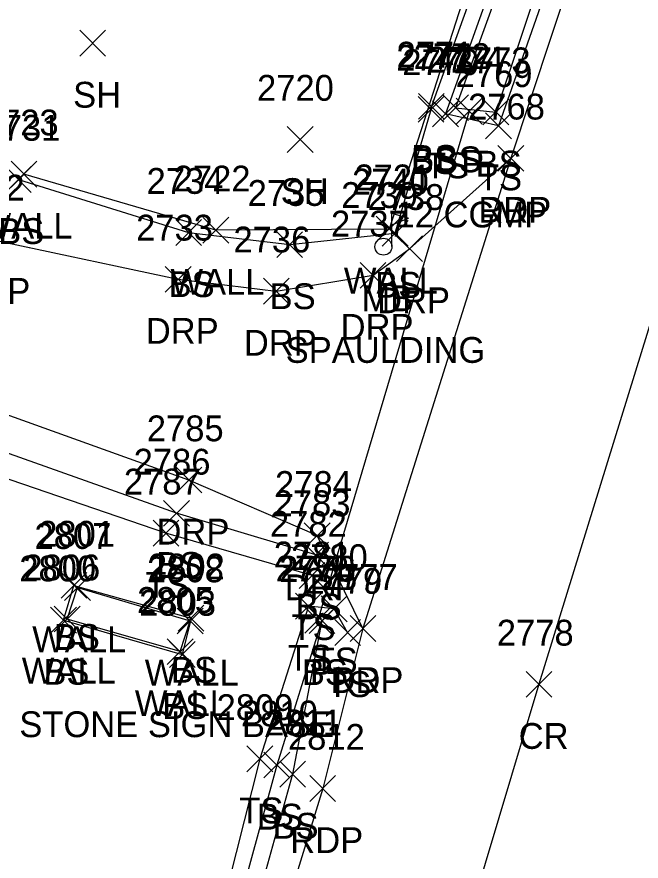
# Model space of a CAD drawing. Extents: x 1678863 to 1683592, y 407783 to 418211.
# Drawn here: x 1680459.6 to 1680507.9, y 415261.2 to 415326.6 of the extents above; entities that cross this region are included whole.
import ezdxf

# ---------------------------------------------------------------- set-up
doc = ezdxf.new("R2010")
doc.units = 0
for name, color, linetype in [('D_A', 7, 'Continuous'), ('D_C', 7, 'Continuous'), ('D_I', 7, 'Continuous'), ('D_TIC', 7, 'Continuous'), ('DCP', 7, 'Continuous'), ('L_A', 7, 'Continuous'), ('L_C', 7, 'Continuous'), ('L_I', 7, 'Continuous'), ('L_TIC', 7, 'Continuous'), ('LELB', 7, 'Continuous'), ('LMB', 7, 'Continuous'), ('LW', 7, 'Continuous'), ('P_A', 7, 'Continuous'), ('P_I', 7, 'Continuous'), ('P_TIC', 7, 'Continuous'), ('PET', 7, 'Continuous'), ('PRC', 7, 'Continuous'), ('R_A', 7, 'Continuous'), ('R_I', 7, 'Continuous'), ('R_TIC', 7, 'Continuous'), ('RDP', 7, 'Continuous')]:
    doc.layers.add(name, color=color, linetype=linetype)

msp = doc.modelspace()

# ---------------------------------------------------------------- linework, layer by layer
at = {"layer": 'D_TIC'}
for points in [[(1680493.635, 415318.301), (1680495.635, 415320.301)], [(1680495.635, 415318.301), (1680493.635, 415320.301)], [(1680481.911, 415278.871), (1680483.911, 415280.871)], [(1680483.911, 415278.871), (1680481.911, 415280.871)]]:
    msp.add_lwpolyline(points, dxfattribs=at)
at = {"layer": 'DCP'}
msp.add_lwpolyline([(1680494.635, 415319.301), (1680482.911, 415279.871)], dxfattribs=at)
at = {"layer": 'L_TIC'}
for points in [[(1680464.473, 415323.578), (1680466.473, 415325.578)], [(1680466.473, 415323.578), (1680464.473, 415325.578)], [(1680490.678, 415318.441), (1680492.678, 415320.441)], [(1680492.678, 415318.441), (1680490.678, 415320.441)], [(1680490.702, 415318.681), (1680492.702, 415320.681)], [(1680492.702, 415318.681), (1680490.702, 415320.681)], [(1680490.702, 415318.681), (1680492.702, 415320.681)], [(1680492.702, 415318.681), (1680490.702, 415320.681)], [(1680492.583, 415318.571), (1680494.583, 415320.571)], [(1680494.583, 415318.571), (1680492.583, 415320.571)], [(1680495.691, 415318.241), (1680497.691, 415320.241)], [(1680497.691, 415318.241), (1680495.691, 415320.241)], [(1680495.691, 415318.241), (1680497.691, 415320.241)], [(1680497.691, 415318.241), (1680495.691, 415320.241)], [(1680491.799, 415318.103), (1680493.799, 415320.103)], [(1680493.799, 415318.103), (1680491.799, 415320.103)], [(1680491.799, 415318.103), (1680493.799, 415320.103)], [(1680493.799, 415318.103), (1680491.799, 415320.103)], [(1680495.899, 415317.175), (1680497.899, 415319.175)], [(1680497.899, 415317.175), (1680495.899, 415319.175)], [(1680480.547, 415316.113), (1680482.547, 415318.113)], [(1680482.547, 415316.113), (1680480.547, 415318.113)], [(1680458.719, 415313.017), (1680460.719, 415315.017)], [(1680460.719, 415313.017), (1680458.719, 415315.017)], [(1680459.152, 415313.427), (1680461.152, 415315.427)], [(1680461.152, 415313.427), (1680459.152, 415315.427)], [(1680474.01, 415309.083), (1680476.01, 415311.083)], [(1680476.01, 415309.083), (1680474.01, 415311.083)], [(1680487.438, 415309.173), (1680489.438, 415311.173)], [(1680489.438, 415309.173), (1680487.438, 415311.173)], [(1680471.907, 415308.9), (1680473.907, 415310.9)], [(1680473.907, 415308.9), (1680471.907, 415310.9)], [(1680487.904, 415308.847), (1680489.904, 415310.847)], [(1680489.904, 415308.847), (1680487.904, 415310.847)], [(1680479.735, 415307.967), (1680481.735, 415309.967)], [(1680481.735, 415307.967), (1680479.735, 415309.967)], [(1680470.962, 415287.147), (1680472.962, 415289.147)], [(1680472.962, 415287.147), (1680470.962, 415289.147)], [(1680470.149, 415285.605), (1680472.149, 415287.605)], [(1680472.149, 415285.605), (1680470.149, 415287.605)], [(1680481.745, 415283.924), (1680483.745, 415285.924)], [(1680483.745, 415283.924), (1680481.745, 415285.924)], [(1680481.463, 415282.333), (1680483.463, 415284.333)], [(1680483.463, 415282.333), (1680481.463, 415284.333)], [(1680463.024, 415281.563), (1680465.024, 415283.563)], [(1680465.024, 415281.563), (1680463.024, 415283.563)], [(1680463.305, 415281.388), (1680465.305, 415283.388)], [(1680465.305, 415281.388), (1680463.305, 415283.388)], [(1680481.19, 415279.958), (1680483.19, 415281.958)], [(1680483.19, 415279.958), (1680481.19, 415281.958)], [(1680483.173, 415279.746), (1680485.173, 415281.746)], [(1680485.173, 415279.746), (1680483.173, 415281.746)], [(1680472.094, 415279.021), (1680474.094, 415281.021)], [(1680474.094, 415279.021), (1680472.094, 415281.021)], [(1680462.214, 415278.874), (1680464.214, 415280.874)], [(1680464.214, 415278.874), (1680462.214, 415280.874)], [(1680462.214, 415278.874), (1680464.214, 415280.874)], [(1680464.214, 415278.874), (1680462.214, 415280.874)], [(1680462.499, 415278.953), (1680464.499, 415280.953)], [(1680464.499, 415278.953), (1680462.499, 415280.953)], [(1680472.022, 415278.806), (1680474.022, 415280.806)], [(1680474.022, 415278.806), (1680472.022, 415280.806)], [(1680472.022, 415278.806), (1680474.022, 415280.806)], [(1680474.022, 415278.806), (1680472.022, 415280.806)], [(1680482.23, 415278.838), (1680484.23, 415280.838)], [(1680484.23, 415278.838), (1680482.23, 415280.838)], [(1680482.23, 415278.838), (1680484.23, 415280.838)], [(1680484.23, 415278.838), (1680482.23, 415280.838)], [(1680484.214, 415277.912), (1680486.214, 415279.912)], [(1680486.214, 415277.912), (1680484.214, 415279.912)], [(1680471.251, 415276.432), (1680473.251, 415278.432)], [(1680473.251, 415276.432), (1680471.251, 415278.432)], [(1680471.251, 415276.432), (1680473.251, 415278.432)], [(1680473.251, 415276.432), (1680471.251, 415278.432)], [(1680471.414, 415276.214), (1680473.414, 415278.214)], [(1680473.414, 415276.214), (1680471.414, 415278.214)], [(1680471.414, 415276.214), (1680473.414, 415278.214)], [(1680473.414, 415276.214), (1680471.414, 415278.214)], [(1680477.416, 415268.128), (1680479.416, 415270.128)], [(1680479.416, 415268.128), (1680477.416, 415270.128)], [(1680478.741, 415267.643), (1680480.741, 415269.643)], [(1680480.741, 415267.643), (1680478.741, 415269.643)], [(1680479.958, 415266.94), (1680481.958, 415268.94)], [(1680481.958, 415266.94), (1680479.958, 415268.94)]]:
    msp.add_lwpolyline(points, dxfattribs=at)
at = {"layer": 'LELB'}
for points in [[(1680633.347, 415643.72), (1680617.098, 415612.791), (1680602.64, 415581.484), (1680583.686, 415540.738), (1680570.361, 415512.189), (1680555.93, 415479.458), (1680544.791, 415450.205), (1680534.432, 415426.53), (1680521.071, 415388.588), (1680509.566, 415354.328), (1680496.899, 415318.175), (1680492.799, 415319.103)], [(1680537.377, 415449.9), (1680529.519, 415427.933), (1680516.215, 415389.956), (1680504.609, 415355.564), (1680491.702, 415319.681)], [(1680537.377, 415449.9), (1680537.4, 415445.446), (1680530.705, 415427.396), (1680518.639, 415389.55), (1680505.836, 415355.577), (1680492.799, 415319.103)], [(1680541.465, 415448.569), (1680539.342, 415448.584), (1680532.269, 415426.967), (1680519.454, 415389.065), (1680506.463, 415355.085), (1680493.583, 415319.571), (1680496.691, 415319.241)], [(1680541.465, 415448.569), (1680533.685, 415426.654), (1680520.172, 415388.719), (1680508.545, 415354.657), (1680496.691, 415319.241)], [(1680459.719, 415314.017), (1680472.907, 415309.9), (1680480.735, 415308.967), (1680488.904, 415309.847), (1680491.678, 415319.441), (1680491.702, 415319.681)], [(1680482.745, 415284.924), (1680471.962, 415288.147), (1680453.123, 415294.843)], [(1680482.463, 415283.333), (1680471.149, 415286.605), (1680452.67, 415292.933)], [(1680463.214, 415279.874), (1680464.024, 415282.563), (1680473.094, 415280.021), (1680472.414, 415277.214)], [(1680485.214, 415278.912), (1680484.173, 415280.746), (1680482.19, 415280.958), (1680478.416, 415269.128), (1680472.954, 415247.463), (1680451.577, 415219.904), (1680442.313, 415210.529)], [(1680483.23, 415279.838), (1680480.958, 415267.94), (1680475.911, 415249.796), (1680449.471, 415203.406), (1680447.057, 415186.468), (1680442.883, 415153.855)], [(1680463.214, 415279.874), (1680472.414, 415277.214)], [(1680483.23, 415279.838), (1680479.741, 415268.643), (1680473.992, 415247.567)]]:
    msp.add_lwpolyline(points, dxfattribs=at)
at = {"layer": 'LMB'}
for p, q in [((1680488.637, 415311.407), (1680489.931, 415311.025)), ((1680488.643, 415308.815), (1680488.642, 415311.409)), ((1680488.642, 415310.508), (1680489.925, 415311.016)), ((1680487.987, 415308.806), (1680487.987, 415308.806))]:
    msp.add_line(p, q, dxfattribs=at)
msp.add_circle((1680487.987, 415308.806), 0.656, dxfattribs=at)
at = {"layer": 'LW'}
for points in [[(1680516.767, 415459.992), (1680529.088, 415455.361), (1680536.58, 415449.947), (1680526.273, 415420.539), (1680516.363, 415392.754), (1680504.414, 415356.855), (1680496.272, 415334.581), (1680488.438, 415310.173), (1680475.01, 415310.083), (1680460.152, 415314.427)], [(1680472.251, 415277.432), (1680463.499, 415279.953), (1680464.305, 415282.388), (1680473.022, 415279.806)], [(1680472.251, 415277.432), (1680473.022, 415279.806)]]:
    msp.add_lwpolyline(points, dxfattribs=at)
at = {"layer": 'P_TIC'}
for points in [[(1680496.852, 415314.657), (1680498.852, 415316.657)], [(1680498.852, 415314.657), (1680496.852, 415316.657)], [(1680485.402, 415278.219), (1680487.402, 415280.219)], [(1680487.402, 415278.219), (1680485.402, 415280.219)], [(1680499.031, 415273.899), (1680501.031, 415275.899)], [(1680501.031, 415273.899), (1680499.031, 415275.899)], [(1680482.29, 415265.824), (1680484.29, 415267.824)], [(1680484.29, 415265.824), (1680482.29, 415267.824)]]:
    msp.add_lwpolyline(points, dxfattribs=at)
at = {"layer": 'PET'}
msp.add_lwpolyline([(1680674.8, 415719.505), (1680654.864, 415682.787), (1680638.982, 415649.624), (1680619.318, 415611.682), (1680604.147, 415580.833), (1680584.734, 415539.965), (1680571.819, 415511.897), (1680557.489, 415478.388), (1680544.079, 415445.865), (1680536.288, 415425.79), (1680523.064, 415388.112), (1680510.434, 415353.621), (1680497.852, 415315.657), (1680486.402, 415279.219), (1680483.29, 415266.824), (1680478.838, 415252.28), (1680468.222, 415214.687), (1680459.71, 415182.459)], dxfattribs=at)
at = {"layer": 'PRC'}
msp.add_lwpolyline([(1680684.221, 415706.228), (1680664.503, 415668.421), (1680651.646, 415643.034), (1680631.648, 415605.569), (1680616.996, 415575.826), (1680596.478, 415533.869), (1680584.461, 415507.136), (1680569.154, 415472.456), (1680556.962, 415440.736), (1680549.081, 415420.646), (1680536.221, 415384.732), (1680523.379, 415348.305), (1680512.187, 415314.302), (1680500.031, 415274.899), (1680490.658, 415243.579), (1680481.594, 415211.169), (1680473.057, 415178.672)], dxfattribs=at)
at = {"layer": 'R_TIC'}
for points in [[(1680496.852, 415314.657), (1680498.852, 415316.657)], [(1680498.852, 415314.657), (1680496.852, 415316.657)], [(1680489.011, 415307.652), (1680491.011, 415309.652)], [(1680491.011, 415307.652), (1680489.011, 415309.652)], [(1680471.099, 415305.281), (1680473.099, 415307.281)], [(1680473.099, 415305.281), (1680471.099, 415307.281)], [(1680486.187, 415305.593), (1680488.187, 415307.593)], [(1680488.187, 415305.593), (1680486.187, 415307.593)], [(1680478.691, 415304.362), (1680480.691, 415306.362)], [(1680480.691, 415304.362), (1680478.691, 415306.362)], [(1680471.928, 415289.729), (1680473.928, 415291.729)], [(1680473.928, 415289.729), (1680471.928, 415291.729)], [(1680481.855, 415285.418), (1680483.855, 415287.418)], [(1680483.855, 415285.418), (1680481.855, 415287.418)], [(1680485.402, 415278.219), (1680487.402, 415280.219)], [(1680487.402, 415278.219), (1680485.402, 415280.219)]]:
    msp.add_lwpolyline(points, dxfattribs=at)
at = {"layer": 'RDP'}
for points in [[(1680457.514, 415309.378), (1680472.099, 415306.281), (1680479.691, 415305.362), (1680487.187, 415306.593), (1680490.011, 415308.652), (1680497.852, 415315.657)], [(1680486.402, 415279.219), (1680482.855, 415286.418), (1680472.928, 415290.729), (1680453.801, 415297.583)]]:
    msp.add_lwpolyline(points, dxfattribs=at)

# ---------------------------------------------------------------- texts
at = {"layer": 'D_A'}
for p in [(1680494.013, 415314.301), (1680482.289, 415274.871)]:
    msp.add_text('P', height=2, dxfattribs=at).set_placement(p)
at = {"layer": 'D_C'}
msp.add_text('12 CGMP', height=2, dxfattribs=at).set_placement((1680488.927, 415310.301))
at = {"layer": 'D_I'}
for s, p in [('2774', (1680491.375, 415322.301)), ('2775', (1680479.652, 415282.871))]:
    msp.add_text(s, height=2, dxfattribs=at).set_placement(p)
at = {"layer": 'L_A'}
for s, p in [('SH', (1680463.961, 415319.578)), ('BS', (1680490.119, 415314.441)), ('BS', (1680490.143, 415314.681)), ('BS', (1680490.143, 415314.681)), ('BS', (1680492.024, 415314.571)), ('TS', (1680491.208, 415314.103)), ('TS', (1680491.208, 415314.103)), ('BS', (1680495.132, 415314.241)), ('BS', (1680495.132, 415314.241)), ('TS', (1680495.309, 415313.175)), ('SH', (1680480.035, 415312.113)), ('WALL', (1680456.64, 415309.427)), ('BS', (1680458.16, 415309.017)), ('WALL', (1680484.926, 415305.173)), ('WALL', (1680471.498, 415305.083)), ('BS', (1680471.348, 415304.9)), ('BS', (1680487.345, 415304.847)), ('BS', (1680479.175, 415303.967)), ('MB', (1680486.294, 415303.806)), ('BS', (1680470.403, 415283.147)), ('TS', (1680469.558, 415281.605)), ('BS', (1680481.186, 415279.924)), ('TS', (1680480.872, 415278.333)), ('WALL', (1680460.793, 415277.388)), ('BS', (1680462.465, 415277.563)), ('TS', (1680480.599, 415275.958)), ('TS', (1680482.582, 415275.746)), ('BS', (1680471.535, 415275.021)), ('WALL', (1680459.988, 415274.953)), ('BS', (1680461.655, 415274.874)), ('BS', (1680461.655, 415274.874)), ('WALL', (1680469.51, 415274.806)), ('WALL', (1680469.51, 415274.806)), ('BS', (1680481.671, 415274.838)), ('BS', (1680481.671, 415274.838)), ('TS', (1680483.624, 415273.912)), ('WALL', (1680468.739, 415272.432)), ('WALL', (1680468.739, 415272.432)), ('BS', (1680470.855, 415272.214)), ('BS', (1680470.855, 415272.214)), ('TS', (1680476.826, 415264.128)), ('BS', (1680478.182, 415263.643)), ('BS', (1680479.399, 415262.94))]:
    msp.add_text(s, height=2, dxfattribs=at).set_placement(p)
at = {"layer": 'L_C'}
for s, p in [('SPAULDING', (1680480.42, 415299.806)), ('STONE SIGN BASE', (1680459.794, 415270.806)), ('STONE SIGN BASE', (1680459.794, 415270.806))]:
    msp.add_text(s, height=2, dxfattribs=at).set_placement(p)
at = {"layer": 'L_I'}
for s, p in [('2741', (1680488.985, 415322.441)), ('2771', (1680489.009, 415322.681)), ('2771', (1680489.009, 415322.681)), ('2772', (1680490.323, 415322.571)), ('2773', (1680493.431, 415322.241)), ('2773', (1680493.431, 415322.241)), ('2770', (1680489.453, 415322.103)), ('2770', (1680489.453, 415322.103)), ('2769', (1680493.584, 415321.175)), ('2720', (1680478.201, 415320.113)), ('2723', (1680456.892, 415317.427)), ('2731', (1680457.026, 415317.017)), ('2722', (1680471.75, 415313.083)), ('2721', (1680485.745, 415313.173)), ('2734', (1680469.647, 415312.9)), ('2740', (1680485.557, 415312.847)), ('2735', (1680477.475, 415311.967)), ('2739', (1680484.72, 415311.806)), ('2786', (1680468.647, 415291.147)), ('2787', (1680467.889, 415289.605)), ('2783', (1680479.485, 415287.924)), ('2782', (1680479.203, 415286.333)), ('2801', (1680461.253, 415285.563)), ('2807', (1680460.966, 415285.388)), ('2781', (1680479.497, 415283.958)), ('2780', (1680480.827, 415283.746)), ('2800', (1680459.789, 415282.874)), ('2800', (1680459.789, 415282.874)), ('2806', (1680460.106, 415282.953)), ('2802', (1680469.756, 415283.021)), ('2808', (1680469.683, 415282.806)), ('2808', (1680469.683, 415282.806)), ('2776', (1680479.915, 415282.838)), ('2776', (1680479.915, 415282.838)), ('2779', (1680481.946, 415281.912)), ('2805', (1680468.913, 415280.432)), ('2805', (1680468.913, 415280.432)), ('2803', (1680469.075, 415280.214)), ('2803', (1680469.075, 415280.214)), ('2809', (1680475.07, 415272.128)), ('2810', (1680476.961, 415271.643)), ('2811', (1680478.832, 415270.94))]:
    msp.add_text(s, height=2, dxfattribs=at).set_placement(p)
at = {"layer": 'P_A'}
for s, p in [('RDP', (1680495.34, 415310.657)), ('RDP', (1680483.89, 415274.219)), ('CR', (1680498.464, 415269.899)), ('RDP', (1680480.778, 415261.824))]:
    msp.add_text(s, height=2, dxfattribs=at).set_placement(p)
at = {"layer": 'P_I'}
for s, p in [('2768', (1680494.545, 415318.657)), ('2777', (1680483.142, 415282.219)), ('2778', (1680496.771, 415277.899)), ('2812', (1680480.597, 415269.824))]:
    msp.add_text(s, height=2, dxfattribs=at).set_placement(p)
at = {"layer": 'R_A'}
for p in [(1680495.34, 415310.657), (1680455.002, 415304.378), (1680487.499, 415303.652), (1680469.588, 415301.281), (1680484.675, 415301.593), (1680477.18, 415300.362), (1680470.416, 415285.729), (1680480.343, 415281.418), (1680483.89, 415274.219)]:
    msp.add_text('DRP', height=2, dxfattribs=at).set_placement(p)
at = {"layer": 'R_I'}
for s, p in [('2768', (1680494.545, 415318.657)), ('2732', (1680454.254, 415312.378)), ('2738', (1680486.751, 415311.652)), ('2733', (1680468.84, 415309.281)), ('2737', (1680483.927, 415309.593)), ('2736', (1680476.376, 415308.362)), ('2785', (1680469.668, 415293.729)), ('2784', (1680479.595, 415289.418)), ('2777', (1680483.142, 415282.219))]:
    msp.add_text(s, height=2, dxfattribs=at).set_placement(p)

doc.saveas('drawing.dxf')
